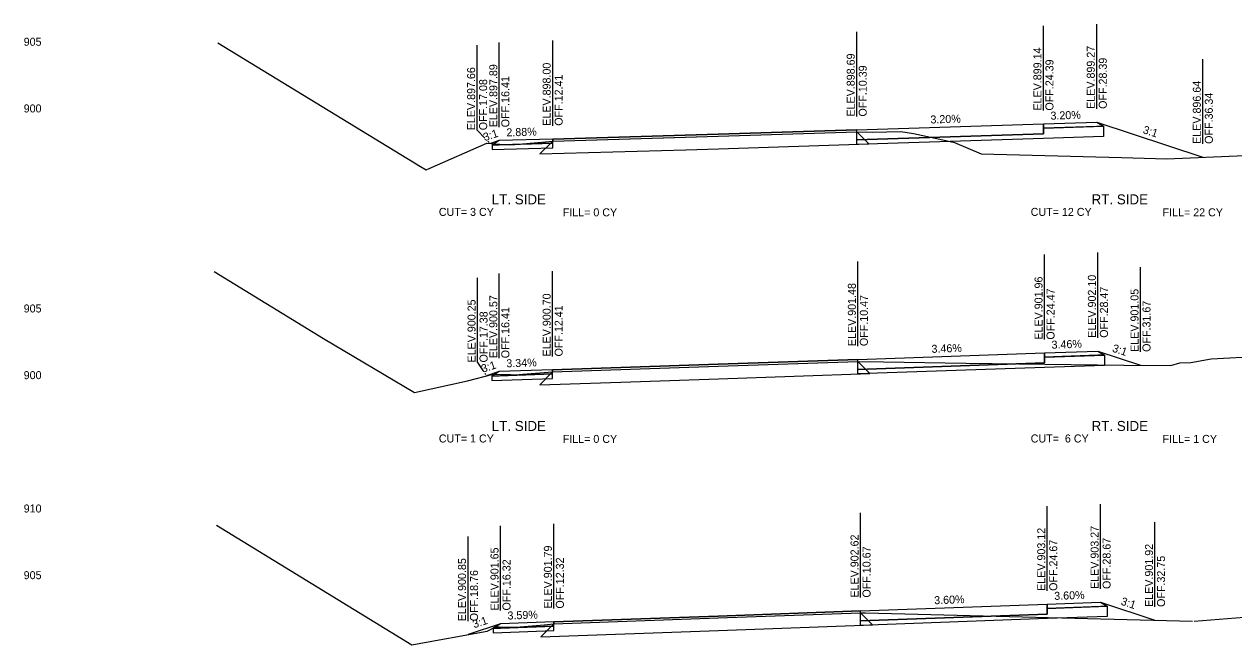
# Model space of a CAD drawing. Extents: x -4 to 359, y 0 to 1436.
# Drawn here: x -3.9 to 86.8, y 330.1 to 376.6 of the extents above; entities that cross this region are included whole.
import ezdxf

# ---------------------------------------------------------------- set-up
doc = ezdxf.new("R2010")
doc.units = 0
for name, color, linetype in [('XS-Existing subsurface-pavement', 7, 'Continuous'), ('XS-Existing surface-ground', 7, 'Continuous'), ('XS-Proposed Finish Grade', 7, 'Continuous'), ('XS-Proposed subsurface-aggregate layer 1', 7, 'Continuous'), ('XS-Proposed surface-ground', 7, 'Continuous'), ('XS-Proposed surface-pavement', 7, 'Continuous'), ('XS-Proposed surface-shoulder', 7, 'Continuous'), ('XS-Text-ditch slope', 7, 'Continuous'), ('XS-Text-earthwork labels', 7, 'Continuous'), ('XS-Text-elevation', 7, 'Continuous'), ('XS-Text-pavement elevation', 7, 'Continuous'), ('XS-Text-pavement slope', 7, 'Continuous'), ('XS-Text-profile report', 7, 'Continuous'), ('XS-Text-shoulder elevation', 7, 'Continuous'), ('XS-Text-shoulder slope', 7, 'Continuous'), ('XS-Text-tie elevation', 7, 'Continuous'), ('XS-Text-tie offset', 7, 'Continuous')]:
    doc.layers.add(name, color=color, linetype=linetype)

msp = doc.modelspace()

# ---------------------------------------------------------------- linework, layer by layer
at = {"layer": 'XS-Existing subsurface-pavement'}
for p, q in [((58.518, 368.536), (59.426, 367.627)), ((35.718, 367.846), (34.753, 366.881)), ((48.16, 367.267), (59.426, 367.627)), ((34.753, 366.881), (45.706, 367.189)), ((45.71, 367.189), (48.16, 367.267)), ((58.601, 351.322), (59.508, 350.415)), ((35.717, 350.545), (34.748, 349.576)), ((48.162, 350.024), (59.508, 350.415)), ((34.748, 349.576), (41.582, 349.797)), ((41.584, 349.797), (48.162, 350.024)), ((58.803, 332.465), (59.708, 331.56)), ((35.806, 331.638), (34.833, 330.665)), ((34.833, 330.665), (48.164, 331.145)), ((48.164, 331.145), (59.708, 331.56))]:
    msp.add_line(p, q, dxfattribs=at)
at = {"layer": 'XS-Existing surface-ground'}
for p, q in [((10.599, 375.208), (25.809, 365.948)), ((48.13, 368.204), (58.517, 368.536)), ((58.517, 368.536), (59.736, 368.515)), ((59.736, 368.515), (61.813, 368.557)), ((61.813, 368.557), (62.782, 368.413)), ((62.782, 368.413), (64.742, 367.988)), ((26.454, 365.776), (30.786, 367.675)), ((30.786, 367.675), (32.084, 367.574)), ((32.084, 367.574), (32.581, 367.569)), ((32.581, 367.569), (34.912, 367.763)), ((34.912, 367.763), (35.718, 367.846)), ((35.718, 367.846), (45.68, 368.126)), ((45.68, 368.126), (48.13, 368.204)), ((64.742, 367.988), (65.853, 367.727)), ((65.853, 367.727), (67.842, 366.89)), ((67.842, 366.89), (78.368, 366.606)), ((78.368, 366.606), (81.768, 366.523)), ((81.768, 366.523), (87.624, 366.763)), ((25.809, 365.948), (26.224, 365.694)), ((26.224, 365.694), (26.454, 365.776)), ((10.327, 358.057), (18.523, 353.035)), ((18.523, 353.035), (25.346, 348.981)), ((48.13, 350.961), (58.601, 351.322)), ((58.601, 351.322), (60.518, 351.278)), ((60.518, 351.278), (66.709, 351.199)), ((66.709, 351.199), (78.537, 351.045)), ((78.537, 351.045), (82.075, 351.02)), ((82.075, 351.02), (82.756, 351.212)), ((82.756, 351.212), (83.575, 351.236)), ((83.575, 351.236), (85.103, 351.506)), ((85.103, 351.506), (89.831, 351.786)), ((29.332, 349.87), (31.263, 350.372)), ((31.263, 350.372), (32.587, 350.344)), ((32.587, 350.344), (32.907, 350.32)), ((32.907, 350.32), (33.479, 350.368)), ((33.479, 350.368), (35.717, 350.545)), ((35.717, 350.545), (41.551, 350.734)), ((41.551, 350.734), (48.13, 350.961)), ((25.346, 348.981), (29.332, 349.87)), ((10.51, 339.032), (25.155, 330.069)), ((83.81, 331.852), (98.734, 332.986)), ((35.806, 331.638), (48.13, 332.082)), ((48.13, 332.082), (58.088, 332.44)), ((58.088, 332.44), (58.803, 332.465)), ((58.803, 332.465), (58.952, 332.463)), ((58.952, 332.463), (59.167, 332.46)), ((59.167, 332.46), (83.705, 331.845)), ((25.289, 330.099), (30.815, 331.098)), ((30.815, 331.098), (31.484, 331.439)), ((31.484, 331.439), (31.736, 331.429)), ((31.736, 331.429), (32.977, 331.404)), ((32.977, 331.404), (35.073, 331.571)), ((35.073, 331.571), (35.806, 331.638)), ((25.155, 330.069), (25.289, 330.099))]:
    msp.add_line(p, q, dxfattribs=at)
at = {"layer": 'XS-Proposed Finish Grade'}
for points in [[(72.518, 369.13), (76.518, 369.258)], [(35.718, 367.992), (48.13, 368.349), (58.517, 368.682)], [(58.517, 368.682), (72.518, 369.13)], [(35.718, 367.992), (31.718, 367.877)], [(58.601, 351.468), (72.601, 351.952)], [(72.601, 351.952), (76.601, 352.091)], [(35.717, 350.691), (48.13, 351.106), (58.601, 351.468)], [(35.717, 350.691), (31.717, 350.557)], [(58.803, 332.611), (72.804, 333.114)], [(72.804, 333.114), (76.804, 333.258)], [(35.806, 331.784), (48.13, 332.227), (58.803, 332.611)], [(35.806, 331.784), (31.806, 331.641)]]:
    msp.add_lwpolyline(points, dxfattribs=at)
at = {"layer": 'XS-Proposed subsurface-aggregate layer 1'}
for points in [[(58.517, 367.932), (72.518, 368.38)], [(72.518, 368.817), (77.012, 368.961)], [(72.518, 368.38), (72.518, 368.817)], [(77.012, 368.961), (77.012, 368.19)], [(35.718, 367.679), (31.171, 367.548)], [(31.171, 367.548), (31.171, 367.215)], [(35.718, 367.346), (35.718, 367.679)], [(77.012, 368.19), (72.518, 368.047), (58.517, 367.598)], [(58.517, 367.598), (58.517, 367.932)], [(31.171, 367.215), (35.718, 367.346)], [(58.601, 350.718), (72.601, 351.202)], [(77.093, 351.024), (72.601, 350.869), (58.601, 350.385)], [(72.601, 351.64), (77.093, 351.795)], [(72.601, 351.202), (72.601, 351.64)], [(77.093, 351.795), (77.093, 351.024)], [(35.717, 350.378), (31.166, 350.226)], [(31.166, 350.226), (31.166, 349.893)], [(35.717, 350.045), (35.717, 350.378)], [(58.601, 350.385), (58.601, 350.718)], [(31.166, 349.893), (35.717, 350.045)], [(72.804, 332.802), (77.296, 332.963)], [(77.296, 332.963), (77.296, 332.193)], [(58.803, 331.861), (72.804, 332.364)], [(77.296, 332.193), (72.804, 332.031), (58.803, 331.527)], [(72.804, 332.364), (72.804, 332.802)], [(35.806, 331.472), (31.252, 331.308)], [(31.252, 331.308), (31.252, 330.975)], [(31.252, 330.975), (35.806, 331.138)], [(35.806, 331.138), (35.806, 331.472)], [(58.803, 331.527), (58.803, 331.861)]]:
    msp.add_lwpolyline(points, dxfattribs=at)
at = {"layer": 'XS-Proposed surface-ground'}
for points in [[(76.518, 369.258), (84.469, 366.634)], [(31.718, 367.877), (31.046, 367.655)], [(76.601, 352.091), (79.796, 351.036)], [(31.717, 350.557), (30.754, 350.239)], [(76.804, 333.258), (80.87, 331.916)], [(31.806, 331.641), (29.37, 330.837)]]:
    msp.add_lwpolyline(points, dxfattribs=at)
at = {"layer": 'XS-Proposed surface-pavement'}
for points in [[(58.517, 368.682), (48.13, 368.349), (35.718, 367.992)], [(35.718, 367.846), (48.13, 368.203), (58.517, 368.536)], [(58.517, 368.682), (72.518, 369.13)], [(58.517, 367.932), (58.517, 368.682)], [(58.517, 368.536), (58.517, 368.682)], [(72.518, 368.38), (58.517, 367.932)], [(72.518, 369.13), (72.518, 368.38)], [(35.718, 367.992), (35.718, 367.846)], [(58.601, 351.468), (72.601, 351.952)], [(72.601, 351.952), (72.601, 351.202)], [(58.601, 351.468), (48.13, 351.106), (35.717, 350.691)], [(35.717, 350.545), (48.13, 350.96), (58.601, 351.322)], [(58.601, 350.718), (58.601, 351.468)], [(58.601, 351.322), (58.601, 351.468)], [(72.601, 351.202), (58.601, 350.718)], [(35.717, 350.691), (35.717, 350.545)], [(58.803, 332.611), (72.804, 333.114)], [(72.804, 333.114), (72.804, 332.364)], [(58.803, 332.611), (48.13, 332.227), (35.806, 331.784)], [(35.806, 331.638), (48.13, 332.081), (58.803, 332.465)], [(58.803, 331.861), (58.803, 332.611)], [(58.803, 332.465), (58.803, 332.611)], [(72.804, 332.364), (58.803, 331.861)], [(35.806, 331.784), (35.806, 331.638)]]:
    msp.add_lwpolyline(points, dxfattribs=at)
at = {"layer": 'XS-Proposed surface-shoulder'}
for points in [[(72.518, 369.13), (76.518, 369.258), (77.012, 368.961)], [(72.518, 368.817), (72.518, 369.13)], [(77.012, 368.961), (76.518, 368.945), (72.518, 368.817)], [(35.718, 367.992), (31.718, 367.877), (31.171, 367.548)], [(31.171, 367.548), (31.718, 367.564), (35.718, 367.679)], [(35.718, 367.679), (35.718, 367.992)], [(72.601, 351.952), (76.601, 352.091), (77.093, 351.795)], [(72.601, 351.64), (72.601, 351.952)], [(77.093, 351.795), (76.601, 351.778), (72.601, 351.64)], [(35.717, 350.691), (31.717, 350.557), (31.166, 350.226)], [(31.166, 350.226), (31.717, 350.245), (35.717, 350.378)], [(35.717, 350.378), (35.717, 350.691)], [(72.804, 333.114), (76.804, 333.258), (77.296, 332.963)], [(72.804, 332.802), (72.804, 333.114)], [(77.296, 332.963), (76.804, 332.946), (72.804, 332.802)], [(35.806, 331.784), (31.806, 331.641), (31.252, 331.308)], [(31.252, 331.308), (31.806, 331.328), (35.806, 331.472)], [(35.806, 331.472), (35.806, 331.784)]]:
    msp.add_lwpolyline(points, dxfattribs=at)
at = {"layer": 'XS-Text-tie offset'}
for p, q in [((72.518, 370.13), (72.518, 376.48)), ((76.518, 370.258), (76.518, 376.608)), ((58.517, 369.682), (58.517, 376.032)), ((30.054, 368.655), (30.054, 375.033)), ((31.718, 368.877), (31.718, 375.227)), ((35.718, 368.992), (35.718, 375.39)), ((84.469, 367.634), (84.469, 373.984)), ((30.054, 368.655), (30.636, 368.069)), ((30.858, 367.845), (30.965, 367.737)), ((72.601, 352.952), (72.601, 359.33)), ((76.601, 353.091), (76.601, 359.489)), ((58.601, 352.468), (58.601, 358.818)), ((79.796, 352.036), (79.796, 358.388)), ((30.085, 351.239), (30.085, 357.591)), ((31.717, 351.557), (31.717, 357.907)), ((35.717, 351.691), (35.717, 358.089)), ((30.085, 351.239), (30.482, 350.645)), ((30.629, 350.425), (30.69, 350.334)), ((72.804, 334.114), (72.804, 340.464)), ((76.804, 334.258), (76.804, 340.608)), ((58.803, 333.611), (58.803, 339.961)), ((80.883, 332.912), (80.883, 339.262)), ((31.806, 332.641), (31.806, 338.993)), ((35.806, 332.784), (35.806, 339.134)), ((29.37, 331.837), (29.37, 338.189))]:
    msp.add_line(p, q, dxfattribs=at)

# ---------------------------------------------------------------- texts
at = {"layer": 'XS-Text-ditch slope'}
for rotation, p in [(18.26289, (30.623, 367.831)), (341.73711, (79.923, 368.45)), (341.73711, (77.628, 352.068)), (18.26289, (30.477, 350.464)), (341.73711, (78.273, 333.09)), (18.26289, (29.83, 331.304))]:
    msp.add_text('3:1', height=0.6, rotation=rotation, dxfattribs=at).set_placement(p)
at = {"layer": 'XS-Text-earthwork labels'}
for s, height, p in [('LT. SIDE', 0.75, (31.148, 363.096)), ('RT. SIDE', 0.75, (76.127, 363.096)), (' CUT= 3 CY           ', 0.6, (26.96, 362.231)), (' CUT= 12 CY           ', 0.6, (71.341, 362.231)), ('FILL= 0 CY           ', 0.6, (36.472, 362.199)), ('FILL= 22 CY           ', 0.6, (81.452, 362.199)), ('LT. SIDE', 0.75, (31.148, 346.106)), ('RT. SIDE', 0.75, (76.127, 346.106)), (' CUT= 1 CY           ', 0.6, (26.96, 345.241)), ('FILL= 0 CY           ', 0.6, (36.472, 345.209)), (' CUT=  6 CY           ', 0.6, (71.341, 345.241)), ('FILL= 1 CY           ', 0.6, (81.452, 345.209))]:
    msp.add_text(s, height=height, dxfattribs=at).set_placement(p)
at = {"layer": 'XS-Text-elevation'}
for s, p in [('           905           ', (-6.4, 374.991)), ('           900           ', (-6.4, 369.991)), ('           905           ', (-6.4, 354.991)), ('           900           ', (-6.4, 349.991)), ('           910           ', (-6.4, 339.991)), ('           905           ', (-6.4, 334.991))]:
    msp.add_text(s, height=0.6, dxfattribs=at).set_placement(p)
at = {"layer": 'XS-Text-pavement elevation'}
for s, p in [('ELEV.899.14', (72.368, 370.13)), ('ELEV.898.69', (58.367, 369.682)), ('OFF.24.39', (73.268, 370.13)), ('ELEV.897.89', (31.568, 368.877)), ('ELEV.898.00', (35.568, 368.992)), ('OFF.10.39', (59.267, 369.682)), ('OFF.16.41', (32.468, 368.877)), ('OFF.12.41', (36.468, 368.992)), ('ELEV.901.96', (72.451, 352.952)), ('ELEV.901.48', (58.451, 352.468)), ('OFF.24.47', (73.351, 352.952)), ('ELEV.900.57', (31.567, 351.557)), ('ELEV.900.70', (35.567, 351.691)), ('OFF.10.47', (59.351, 352.468)), ('OFF.16.41', (32.467, 351.557)), ('OFF.12.41', (36.467, 351.691)), ('ELEV.903.12', (72.654, 334.114)), ('ELEV.901.79', (35.656, 332.784)), ('ELEV.902.62', (58.653, 333.611)), ('OFF.24.67', (73.554, 334.114)), ('ELEV.901.65', (31.656, 332.641)), ('OFF.12.32', (36.556, 332.784)), ('OFF.10.67', (59.553, 333.611)), ('OFF.16.32', (32.556, 332.641))]:
    msp.add_text(s, height=0.6, rotation=90, dxfattribs=at).set_placement(p)
at = {"layer": 'XS-Text-pavement slope'}
for s, rotation, p in [('3.20%', 1.83365, (64.052, 369.159)), ('3.46%', 1.98154, (64.135, 351.96)), ('3.60%', 2.06026, (64.337, 333.11))]:
    msp.add_text(s, height=0.6, rotation=rotation, dxfattribs=at).set_placement(p)
at = {"layer": 'XS-Text-profile report'}
for s, p in [('Shldr_Surf_Asph_T11', (76.502, 369.257)), ('Pvmt_Surf_Asph_T1', (48.116, 368.348)), ('Pvmt_Surf_Asph_T1_R', (58.502, 368.681)), ('Pvmt_Surf_Asph_T_R', (58.503, 368.535)), ('Pvmt_Surf_Conc_T1_R', (72.502, 369.129)), ('Shldr_Surf_Asph_B111', (72.501, 368.817)), ('Pvmt_Surf_Conc_B1_R', (72.502, 368.379)), ('Shldr_Surf_Asph_B11', (76.502, 368.945)), ('Shldr_Surf_Asph_B21', (76.997, 368.96)), ('Rt_Agg_Layer_1_B13', (79.495, 368.27)), ('Fill_Slope_2_B', (31.035, 367.654)), ('Shldr_Surf_Asph_B2', (31.156, 367.548)), ('Shldr_Surf_Asph_T1', (31.704, 367.876)), ('Shldr_Surf_Asph_B1', (31.704, 367.563)), ('Pvmt_Surf_Asph_T2_L', (35.703, 367.991)), ('Shldr_Surf_Asph_B12', (35.703, 367.679)), ('Pvmt_Surf_Asph_T_L', (35.703, 367.845)), ('Agg_Layer_1_B', (35.708, 367.345)), ('Pvmt_Surf_Asph_T', (48.117, 368.203)), ('Pvmt_Surf_Conc_B_R', (58.503, 367.931)), ('Agg_Layer_1_B2', (58.506, 367.598)), ('Agg_Layer_1_B11', (72.506, 368.046)), ('Agg_Layer_1_B12', (77, 368.19)), ('Agg_Layer_1_B1', (31.16, 367.214)), ('Fill_Slope_2_B1', (84.457, 366.633)), ('Pvmt_Surf_Conc_T1_R', (72.585, 351.951)), ('Shldr_Surf_Asph_T11', (76.586, 352.09)), ('Pvmt_Surf_Asph_T1', (48.116, 351.105)), ('Pvmt_Surf_Asph_T1_R', (58.585, 351.467)), ('Pvmt_Surf_Asph_T_R', (58.586, 351.321)), ('Shldr_Surf_Asph_B111', (72.585, 351.639)), ('Pvmt_Surf_Conc_B1_R', (72.585, 351.201)), ('Shldr_Surf_Asph_B11', (76.586, 351.777)), ('Shldr_Surf_Asph_B21', (77.078, 351.794)), ('Agg_Layer_1_B12', (77.081, 351.024)), ('Rt_Agg_Layer_1_B13', (79.557, 351.109)), ('Fill_Slope_2_B1', (79.784, 351.035)), ('Fill_Slope_2_B', (30.743, 350.238)), ('Shldr_Surf_Asph_B2', (31.151, 350.225)), ('Shldr_Surf_Asph_T1', (31.703, 350.556)), ('Shldr_Surf_Asph_B1', (31.703, 350.244)), ('Pvmt_Surf_Asph_T2_L', (35.702, 350.69)), ('Shldr_Surf_Asph_B12', (35.702, 350.377)), ('Pvmt_Surf_Asph_T_L', (35.703, 350.544)), ('Pvmt_Surf_Asph_T', (48.117, 350.959)), ('Pvmt_Surf_Conc_B_R', (58.586, 350.717)), ('Agg_Layer_1_B2', (58.589, 350.384)), ('Agg_Layer_1_B11', (72.589, 350.868)), ('Agg_Layer_1_B1', (31.155, 349.892)), ('Agg_Layer_1_B', (35.707, 350.044)), ('Pvmt_Surf_Conc_T1_R', (72.789, 333.114)), ('Shldr_Surf_Asph_T11', (76.789, 333.257)), ('Shldr_Surf_Asph_B11', (76.789, 332.945)), ('Shldr_Surf_Asph_B21', (77.28, 332.963)), ('Pvmt_Surf_Asph_T1', (48.116, 332.226)), ('Pvmt_Surf_Asph_T', (48.117, 332.08)), ('Pvmt_Surf_Asph_T1_R', (58.787, 332.61)), ('Pvmt_Surf_Asph_T_R', (58.788, 332.464)), ('Shldr_Surf_Asph_B111', (72.788, 332.801)), ('Pvmt_Surf_Conc_B1_R', (72.789, 332.364)), ('Agg_Layer_1_B11', (72.792, 332.03)), ('Agg_Layer_1_B12', (77.284, 332.192)), ('Rt_Agg_Layer_1_B13', (79.75, 332.281)), ('Shldr_Surf_Asph_B2', (31.238, 331.307)), ('Shldr_Surf_Asph_T1', (31.792, 331.64)), ('Shldr_Surf_Asph_B1', (31.792, 331.327)), ('Pvmt_Surf_Asph_T2_L', (35.791, 331.783)), ('Shldr_Surf_Asph_B12', (35.791, 331.471)), ('Pvmt_Surf_Asph_T_L', (35.792, 331.638)), ('Agg_Layer_1_B', (35.796, 331.138)), ('Pvmt_Surf_Conc_B_R', (58.788, 331.86)), ('Agg_Layer_1_B2', (58.791, 331.527)), ('Fill_Slope_2_B1', (80.858, 331.916)), ('Fill_Slope_2_B', (29.359, 330.836)), ('Agg_Layer_1_B1', (31.241, 330.974))]:
    msp.add_text(s, height=0.00167, dxfattribs=at).set_placement(p)
at = {"layer": 'XS-Text-shoulder elevation'}
for s, p in [('ELEV.899.27', (76.368, 370.258)), ('OFF.28.39', (77.268, 370.258)), ('ELEV.902.10', (76.451, 353.091)), ('OFF.28.47', (77.351, 353.091)), ('ELEV.903.27', (76.654, 334.258)), ('OFF.28.67', (77.554, 334.258))]:
    msp.add_text(s, height=0.6, rotation=90, dxfattribs=at).set_placement(p)
at = {"layer": 'XS-Text-shoulder slope'}
for s, rotation, p in [('3.20%', 1.83365, (73.052, 369.447)), ('2.88%', 1.64878, (32.254, 368.192)), ('3.46%', 1.98154, (73.135, 352.271)), ('3.34%', 1.91398, (32.252, 350.875)), ('3.60%', 2.06026, (73.338, 333.434)), ('3.59%', 2.05643, (32.34, 331.96))]:
    msp.add_text(s, height=0.6, rotation=rotation, dxfattribs=at).set_placement(p)
at = {"layer": 'XS-Text-tie elevation'}
for s, p in [('ELEV.897.66', (29.904, 368.655)), ('OFF.17.08', (30.804, 368.655)), ('ELEV.896.64', (84.319, 367.634)), ('OFF.36.34', (85.219, 367.634)), ('ELEV.901.05', (79.646, 352.036)), ('ELEV.900.25', (29.935, 351.239)), ('OFF.31.67', (80.546, 352.036)), ('OFF.17.38', (30.835, 351.239)), ('ELEV.901.92', (80.733, 332.912)), ('ELEV.900.85', (29.22, 331.837)), ('OFF.32.75', (81.633, 332.912)), ('OFF.18.76', (30.12, 331.837))]:
    msp.add_text(s, height=0.6, rotation=90, dxfattribs=at).set_placement(p)

doc.saveas('drawing.dxf')
